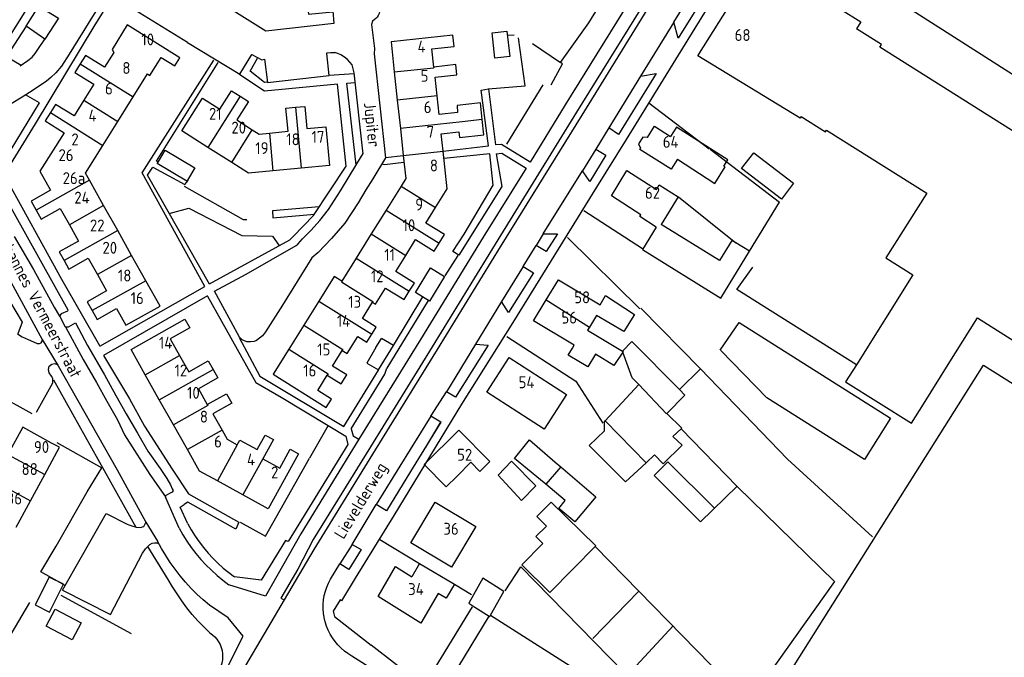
# Model space of a CAD drawing. Header units: metres. Extents: x 226218 to 240385, y 439369 to 449677.
# Tile 275 of 353: x 236663 to 236870, y 445272 to 445406. Entities that reach past the tile are written whole.
import ezdxf

# ---------------------------------------------------------------- set-up
doc = ezdxf.new("R2010")
doc.units = ezdxf.units.M
doc.header["$MEASUREMENT"] = 0
for name, color, linetype in [('BIJGEBOUW', 4, 'Continuous'), ('DAKRAND', 4, 'Continuous'), ('DAKRAND-BYG', 4, 'Continuous'), ('HEG', 253, 'Continuous'), ('HEK', 253, 'Continuous'), ('HOOFDGEBOUW', 4, 'Continuous'), ('HUISNUMMER', 253, 'Continuous'), ('KANTVERH', 253, 'Continuous'), ('OVLIJNOBJ', 253, 'Continuous'), ('RASTER', 253, 'Continuous'), ('STRAATNAAM', 253, 'Continuous'), ('TUSSENMUUR', 253, 'Continuous')]:
    doc.layers.add(name, color=color, linetype=linetype)
doc.styles.get("Standard").update_dxf_attribs({"font": 'iso.shx'})

msp = doc.modelspace()

# ---------------------------------------------------------------- linework, layer by layer
at = {"layer": 'BIJGEBOUW'}
msp.add_lwpolyline([(236772.87, 445309.72), (236767.43, 445314.21), (236770.55, 445318.08), (236775.98, 445313.44)], dxfattribs=at)
at = {"layer": 'DAKRAND'}
for p, q in [((236816.79, 445357.73), (236813.92, 445359.5)), ((236782.8, 445341.18), (236790.11, 445336.73)), ((236786.5, 445322.1), (236793.53, 445329.74)), ((236747.47, 445292.13), (236754.8, 445287.74))]:
    msp.add_line(p, q, dxfattribs=at)
for points in [[(236760.66, 445385.39), (236760.31, 445388.89), (236755.34, 445388.35), (236755.43, 445386.89)], [(236755.69, 445382.82), (236755.85, 445381.65), (236760.98, 445382.21), (236760.66, 445385.39)], [(236801.7, 445377.09), (236809.51, 445371.99), (236811.7, 445375.44), (236811.43, 445375.6), (236812.28, 445376.94), (236801.47, 445383.8), (236800.24, 445381.85)], [(236795.37, 445381.67), (236794.43, 445381.72), (236793.51, 445380.31), (236793.92, 445379.39)], [(236854.07, 445369.97), (236845.51, 445356.35), (236851.18, 445352.78), (236839.29, 445333.88)], [(236797.23, 445362.81), (236794.31, 445358.11), (236810.78, 445347.9), (236816.79, 445357.73)], [(236813.92, 445359.5), (236813.11, 445360.01), (236810.51, 445355.79), (236798.23, 445363.36)], [(236839.29, 445333.88), (236837.02, 445330.29), (236850.89, 445321.57), (236853.41, 445325.57), (236858.57, 445333.9), (236864.76, 445343.76), (236922.44, 445307.21), (236931.23, 445321.18), (236937.23, 445317.41), (236942.61, 445325.97), (236935.32, 445330.56)], [(236736.38, 445338.66), (236737.41, 445340.31), (236737.54, 445340.51)], [(236790.11, 445336.73), (236792.06, 445338.75), (236802.08, 445328.67)], [(236790.18, 445336.55), (236788.3, 445333.73), (236784.47, 445336.09), (236782.87, 445333.41), (236778.74, 445335.87), (236779.62, 445337.35), (236780, 445337.99)], [(236793.53, 445329.74), (236792.16, 445331.16), (236790.18, 445336.55)], [(236774.99, 445329.79), (236778.35, 445327.64), (236773.66, 445320.34), (236770.3, 445322.5)], [(236802.08, 445328.67), (236803.22, 445327.52), (236799.43, 445323.63)], [(236795.08, 445313.29), (236790.78, 445309.25), (236783.15, 445316.89), (236786.31, 445320), (236786.31, 445321.89), (236786.5, 445322.1)], [(236799.43, 445323.63), (236802.58, 445320.57), (236802.44, 445320.44)], [(236802.44, 445320.44), (236800.74, 445318.83), (236802.69, 445316.99), (236798.68, 445313.09), (236796.84, 445314.94), (236795.08, 445313.29)], [(236755.35, 445310.49), (236758.22, 445313.39), (236760.13, 445311.45)], [(236754.8, 445287.74), (236753.08, 445284.82), (236751.41, 445285.8)]]:
    msp.add_lwpolyline(points, dxfattribs=at)
at = {"layer": 'DAKRAND-BYG'}
for p, q in [((236692.51, 445376.45), (236693.98, 445378.95)), ((236738.27, 445337.48), (236739.44, 445339.42)), ((236741.99, 445337.96), (236739.44, 445339.42)), ((236738.86, 445332.79), (236741.99, 445337.96)), ((236775.98, 445313.44), (236777.13, 445312.46)), ((236774.03, 445308.76), (236772.87, 445309.72))]:
    msp.add_line(p, q, dxfattribs=at)
for points in [[(236765.82, 445404), (236766.41, 445398.65), (236763.29, 445398.31), (236762.7, 445403.66), (236765.82, 445404)], [(236693.98, 445378.95), (236700.21, 445375.28), (236698.68, 445372.69)], [(236815.15, 445375.11), (236817.7, 445378.43), (236826.07, 445372.01), (236823.52, 445368.68), (236815.15, 445375.11)], [(236698.68, 445372.69), (236698.55, 445372.47), (236692.32, 445376.14), (236692.51, 445376.45)], [(236746.59, 445349.08), (236749.77, 445354.25), (236752.73, 445352.43), (236749.54, 445347.26), (236746.59, 445349.08)], [(236738.27, 445337.48), (236736.35, 445334.2), (236738.86, 445332.79)], [(236766.82, 445313.61), (236771.88, 445308.44), (236768.89, 445305.35), (236763.96, 445310.7), (236766.82, 445313.61)], [(236777.13, 445312.46), (236784.51, 445306.13), (236780.12, 445300.86), (236776.73, 445303.7), (236778.1, 445305.34), (236774.03, 445308.76)], [(236768.97, 445291.82), (236774.88, 445286.04), (236784.54, 445295.81), (236775.12, 445305.03), (236772.11, 445301.97), (236774.13, 445299.98), (236771.94, 445297.76), (236773.41, 445296.32), (236768.97, 445291.82)], [(236669.65, 445281.91), (236672.6, 445287.76), (236669.6, 445289.27), (236666.65, 445283.42), (236669.65, 445281.91)], [(236674.45, 445276.08), (236668.97, 445278.93), (236670.84, 445282.52), (236676.32, 445279.66), (236674.45, 445276.08)]]:
    msp.add_lwpolyline(points, dxfattribs=at)
at = {"layer": 'HEG'}
for p, q in [((236808.55, 445379.17), (236823.12, 445368.08)), ((236801.93, 445369.16), (236813.92, 445359.5)), ((236781.99, 445366.27), (236794.32, 445358.32)), ((236778.59, 445360.62), (236793.76, 445345.61)), ((236752.87, 445352.57), (236755.59, 445356.81)), ((236677.6, 445307.18), (236680.65, 445312.24)), ((236672.08, 445285.45), (236686.82, 445277.43)), ((236659.31, 445273.36), (236665.51, 445283.92)), ((236748.52, 445266.59), (236758.6, 445282.99))]:
    msp.add_line(p, q, dxfattribs=at)
for points in [[(236698, 445371.38), (236710.39, 445364.42), (236711.17, 445364.41)], [(236765.78, 445339.83), (236780.33, 445330.45), (236786.01, 445321.59)]]:
    msp.add_lwpolyline(points, dxfattribs=at)
at = {"layer": 'HEK'}
for p, q in [((236771.2, 445401.41), (236777.11, 445397.43)), ((236765.78, 445380.22), (236773.44, 445392.74)), ((236795.63, 445388.91), (236808.34, 445379.26)), ((236728.26, 445321.08), (236724.3, 445314.25)), ((236671.21, 445317.52), (236680.65, 445312.24)), ((236671.11, 445295.78), (236677.6, 445307.18)), ((236739.14, 445297.13), (236747.47, 445292.13)), ((236784.4, 445295.67), (236816.54, 445262.87)), ((236754.8, 445287.74), (236758.4, 445285.59)), ((236783.86, 445276.32), (236793.48, 445286.26)), ((236791.26, 445268.71), (236800.77, 445278.99))]:
    msp.add_line(p, q, dxfattribs=at)
for points in [[(236777.11, 445397.43), (236783.06, 445405.74), (236792.87, 445421.74)], [(236766.01, 445403.12), (236767.33, 445403.22), (236767.38, 445403.19)], [(236761.86, 445391.88), (236769.65, 445392.5), (236768.3, 445402.6)], [(236775.13, 445392.74), (236777.54, 445397.1), (236777.11, 445397.43)], [(236657.98, 445324.58), (236659.49, 445327.22), (236665.96, 445323.66)], [(236802.44, 445320.44), (236814.2, 445308.26), (236834.7, 445288.31), (236816.58, 445262.93), (236816.54, 445262.87)], [(236814.25, 445308.36), (236806.54, 445300.86), (236796.75, 445310.58), (236799.63, 445313.5), (236809.47, 445303.73)], [(236672.99, 445287.47), (236667.89, 445290.35), (236671.11, 445295.78)], [(236765.45, 445286.37), (236768.73, 445291.42), (236796.61, 445262.89)]]:
    msp.add_lwpolyline(points, dxfattribs=at)
at = {"layer": 'HOOFDGEBOUW'}
for p, q in [((236840.26, 445405.96), (236839.31, 445404.46)), ((236696.05, 445396.67), (236697.11, 445398.37)), ((236742.15, 445395.41), (236742.79, 445389.49)), ((236684.07, 445385.03), (236687.26, 445390.16)), ((236742.79, 445389.49), (236743.43, 445383.55)), ((236680.91, 445379.97), (236684.07, 445385.03)), ((236743.43, 445383.55), (236744.04, 445377.87)), ((236708, 445376.35), (236702.94, 445379.56)), ((236722.57, 445375.19), (236716.64, 445374.63)), ((236728.57, 445375.75), (236722.57, 445375.19)), ((236681.06, 445367.33), (236678.08, 445372.65)), ((236743.59, 445371.43), (236740.45, 445366.4)), ((236684.01, 445362.09), (236681.06, 445367.33)), ((236740.45, 445366.4), (236737.3, 445361.36)), ((236686.95, 445356.84), (236684.01, 445362.09)), ((236737.3, 445361.36), (236734.13, 445356.27)), ((236689.92, 445351.54), (236686.95, 445356.84)), ((236734.13, 445356.27), (236731.11, 445351.42)), ((236744.2, 445347.58), (236745.29, 445349.31)), ((236726.3, 445347.24), (236723.16, 445342.2)), ((236784.67, 445344.26), (236783.18, 445341.81)), ((236723.16, 445342.2), (236720.02, 445337.16)), ((236783.18, 445341.81), (236782.8, 445341.18)), ((236692.75, 445326.54), (236689.8, 445331.78)), ((236695.71, 445321.28), (236692.75, 445326.54)), ((236698.66, 445316.04), (236695.71, 445321.28)), ((236668.69, 445310.83), (236671.79, 445316.53)), ((236671.79, 445316.53), (236670.13, 445317.43)), ((236760.13, 445311.45), (236762.24, 445313.55)), ((236665.7, 445305.3), (236668.69, 445310.83)), ((236710.32, 445306.53), (236704.98, 445309.46)), ((236662.7, 445299.78), (236665.7, 445305.3)), ((236742.43, 445291.45), (236745.82, 445289.32)), ((236747.47, 445292.13), (236745.82, 445289.32)), ((236762.41, 445281.26), (236765.18, 445286.21)), ((236762.41, 445281.26), (236785.44, 445266.63))]:
    msp.add_line(p, q, dxfattribs=at)
for points in [[(236827.67, 445386.03), (236827.48, 445385.72), (236805.99, 445398.79), (236818.85, 445419.33), (236840.26, 445405.96)], [(236697.11, 445398.37), (236686.02, 445405.29), (236682.82, 445400.16), (236683.18, 445399.53), (236681.23, 445396.41), (236677.24, 445398.9), (236676.12, 445397.11)], [(236750.45, 445396.45), (236750.04, 445400.29), (236754.73, 445400.79), (236754.47, 445403.14), (236741.47, 445401.74), (236742.15, 445395.41)], [(236886.13, 445374.23), (236844.21, 445400.61), (236844.56, 445401.16), (236839.31, 445404.46)], [(236676.12, 445397.11), (236675.01, 445395.32), (236678.99, 445392.83), (236676.91, 445389.5)], [(236687.26, 445390.16), (236690.29, 445395.02), (236690.78, 445394.66), (236693.16, 445398.48), (236696.05, 445396.67)], [(236751.17, 445390.39), (236750.75, 445394.3), (236755.31, 445394.79), (236755.08, 445396.95), (236750.45, 445396.45)], [(236702.94, 445379.56), (236697.49, 445383.01), (236701.84, 445389.89), (236705.51, 445387.57), (236707.95, 445391.43), (236709.73, 445390.3)], [(236709.73, 445390.3), (236711.51, 445389.18), (236709.06, 445385.32), (236712.28, 445383.28)], [(236755.43, 445386.89), (236751.6, 445386.48), (236751.17, 445390.39)], [(236676.91, 445389.5), (236674.84, 445386.17), (236670.95, 445388.59), (236669.87, 445386.86)], [(236669.87, 445386.86), (236668.79, 445385.12), (236672.74, 445382.65), (236667.67, 445374.53), (236669.91, 445370.54), (236665.85, 445368.26), (236666.9, 445366.38)], [(236715.89, 445382.57), (236719.83, 445382.94), (236719.38, 445387.81), (236721.37, 445388)], [(236721.37, 445388), (236723.36, 445388.18), (236723.79, 445383.52), (236727.8, 445383.89), (236728.57, 445375.75)], [(236827.67, 445386.03), (236832.77, 445382.82), (236833.02, 445383.21), (236854.07, 445369.97)], [(236712.28, 445383.28), (236713.72, 445382.36), (236715.89, 445382.57)], [(236752.42, 445378.77), (236752.03, 445382.42), (236755.69, 445382.82)], [(236795.37, 445381.67), (236796.85, 445384), (236800.24, 445381.85)], [(236678.08, 445372.65), (236677.26, 445374.11), (236680.91, 445379.97)], [(236744.04, 445377.87), (236744.56, 445372.99), (236743.59, 445371.43)], [(236750.84, 445366.9), (236753.28, 445370.82), (236752.42, 445378.77)], [(236801.7, 445377.09), (236800.34, 445374.96), (236793.76, 445379.13), (236793.92, 445379.39)], [(236716.64, 445374.63), (236711.48, 445374.15), (236708, 445376.35)], [(236797.23, 445362.81), (236793.76, 445365.04), (236793.99, 445365.42), (236787.78, 445369.41), (236791.06, 445374.73), (236797.27, 445370.74), (236797.85, 445371.68), (236801.8, 445369.15), (236798.23, 445363.36)], [(236666.9, 445366.38), (236667.95, 445364.51), (236671.94, 445366.75), (236673.87, 445363.3)], [(236751.59, 445359.42), (236752.73, 445361.24), (236748.82, 445363.67), (236750.84, 445366.9)], [(236673.87, 445363.3), (236675.8, 445359.85), (236671.74, 445357.58), (236672.75, 445355.77)], [(236744.55, 445356.82), (236746.64, 445360.17), (236750.54, 445357.73), (236751.59, 445359.42)], [(236672.75, 445355.77), (236673.76, 445353.98), (236677.82, 445356.26), (236679.75, 445352.82)], [(236745.29, 445349.31), (236746.37, 445351.05), (236742.47, 445353.49), (236744.55, 445356.82)], [(236679.75, 445352.82), (236681.68, 445349.39), (236677.62, 445347.11), (236678.65, 445345.26)], [(236678.65, 445345.26), (236679.69, 445343.42), (236683.75, 445345.7), (236685.73, 445342.17), (236692.92, 445346.2), (236689.92, 445351.54)], [(236731.11, 445351.42), (236729.53, 445352.41), (236726.3, 445347.24)], [(236774.09, 445347.53), (236776.65, 445351.72), (236785.41, 445346.5)], [(236737.58, 445347.03), (236738.18, 445346.62), (236740.3, 445350.01), (236744.2, 445347.58)], [(236737.54, 445340.51), (236738.34, 445341.8), (236735.44, 445343.61), (236737.58, 445347.03)], [(236780, 445337.99), (236771.41, 445343.12), (236774.09, 445347.53)], [(236785.41, 445346.5), (236786.58, 445348.42), (236792.62, 445344.47)], [(236689.8, 445331.78), (236686.82, 445337.06), (236698.13, 445343.43), (236699.15, 445341.61), (236695.06, 445339.31), (236697.01, 445335.85)], [(236792.62, 445344.47), (236790.4, 445340.84), (236784.67, 445344.26)], [(236731.23, 445336.86), (236732.27, 445336.22), (236734.52, 445339.82), (236736.38, 445338.66)], [(236720.02, 445337.16), (236716.71, 445331.87), (236727.86, 445324.92), (236728.95, 445326.67), (236726.08, 445328.46), (236728.08, 445331.67)], [(236728.08, 445331.67), (236730.99, 445329.85), (236732.17, 445331.75), (236729.2, 445333.6), (236731.23, 445336.86)], [(236697.01, 445335.85), (236698.95, 445332.4), (236703.04, 445334.7), (236704.06, 445332.9)], [(236770.3, 445322.5), (236761.6, 445328.1), (236766.28, 445335.39), (236774.99, 445329.79)], [(236704.06, 445332.9), (236705.07, 445331.11), (236700.97, 445328.8), (236702.82, 445325.52)], [(236838.28, 445249.56), (236820.15, 445260.99), (236866.02, 445333.8), (236891.49, 445317.76)], [(236702.82, 445325.52), (236706.87, 445327.8), (236707.98, 445325.84), (236704, 445323.6), (236705.95, 445320.13)], [(236670.13, 445317.43), (236664.04, 445320.73), (236660.95, 445315.03)], [(236705.95, 445320.13), (236707.02, 445318.23), (236709.15, 445317.06)], [(236762.24, 445313.55), (236755.69, 445320.14), (236748.44, 445312.93), (236753.09, 445308.25), (236755.35, 445310.49)], [(236709.15, 445317.06), (236709.69, 445318.04), (236713.34, 445316.04), (236715.02, 445319.11), (236716.74, 445318.17), (236714.52, 445314.12)], [(236704.98, 445309.46), (236701.2, 445311.53), (236698.66, 445316.04)], [(236714.52, 445314.12), (236718.08, 445312.17), (236720.26, 445316.15), (236722.01, 445315.19)], [(236722.01, 445315.19), (236715.66, 445303.6), (236710.32, 445306.53)], [(236759.3, 445299.89), (236754.21, 445291.33), (236745.65, 445296.43), (236750.74, 445304.98), (236759.3, 445299.89)], [(236751.41, 445285.8), (236747.73, 445279.54), (236738.74, 445285.17), (236742.43, 445291.45)], [(236765.18, 445286.21), (236760.75, 445289.02), (236757.83, 445283.77), (236759.1, 445282.96), (236762.13, 445281.04)], [(236777.66, 445253.89), (236754.52, 445268.59), (236762.13, 445281.04)]]:
    msp.add_lwpolyline(points, dxfattribs=at)
at = {"layer": 'KANTVERH'}
for p, q in [((236737.6, 445406.1), (236737.38, 445405.36)), ((236800.9, 445405.87), (236793.93, 445394.5)), ((236728.5, 445394.72), (236733.7, 445395.09)), ((236793.93, 445394.5), (236787.22, 445383.67)), ((236663.91, 445390.1), (236658.45, 445386.79)), ((236787.22, 445383.67), (236784.5, 445379.17)), ((236740.33, 445377.41), (236744.04, 445377.87)), ((236784.5, 445379.17), (236781.7, 445374.64)), ((236773.48, 445361.38), (236781.7, 445374.64)), ((236773.48, 445361.38), (236771.97, 445358.97)), ((236769.26, 445354.5), (236771.97, 445358.97)), ((236769.26, 445354.5), (236764.72, 445347.14)), ((236749.29, 445347.41), (236740.6, 445333.18)), ((236741.99, 445337.96), (236748.13, 445348.13)), ((236764.72, 445347.14), (236759.25, 445338.19)), ((236759.25, 445338.19), (236753.12, 445328.21)), ((236740.16, 445331.93), (236740.6, 445333.18)), ((236670.52, 445330.7), (236687.83, 445299.76)), ((236733.09, 445320.38), (236740.16, 445331.93)), ((236749.87, 445323.05), (236753.12, 445328.21)), ((236751.97, 445321.78), (236749.87, 445323.05)), ((236728.26, 445321.08), (236731.96, 445318.85)), ((236748.72, 445316.4), (236752.02, 445321.95)), ((236696.96, 445299.53), (236694.1, 445305.94)), ((236733.27, 445296.14), (236738.38, 445304.51)), ((236694.6, 445288.76), (236690.35, 445295.72)), ((236733.27, 445296.14), (236730.71, 445292.02)), ((236728.73, 445288.84), (236730.71, 445292.02)), ((236672.42, 445286.48), (236672.99, 445287.47)), ((236672.42, 445286.48), (236682.49, 445281.38)), ((236752.2, 445260.64), (236733.2, 445272.67))]:
    msp.add_line(p, q, dxfattribs=at)
for points in [[(236632.53, 445454.68), (236636.85, 445417.45), (236661.15, 445402.56), (236676.39, 445426.95)], [(236814.36, 445441.75), (236796.66, 445413.11), (236780.46, 445386.95), (236763.33, 445359.24), (236750.09, 445337.67), (236737.15, 445316.65), (236725.07, 445297.16), (236721.91, 445290.95), (236718.34, 445284.85), (236719.02, 445284.45)], [(236815.43, 445441.13), (236796.13, 445409.91), (236781.55, 445386.33), (236764.43, 445358.64), (236751.19, 445337.1), (236738.17, 445316.03), (236725.24, 445295.09), (236719.02, 445284.45)], [(236825.86, 445438.03), (236819.13, 445427.05), (236803.28, 445401.29), (236790.9, 445381.25), (236784.64, 445371.23), (236767.08, 445342.79), (236756.31, 445325.6), (236742.08, 445302.22), (236733.96, 445289.01), (236731.04, 445284.3), (236730.78, 445284.46), (236729.29, 445282.09), (236729.61, 445280.98), (236737.26, 445274.92)], [(236769.56, 445436.11), (236788.37, 445424.73), (236797.14, 445419.29), (236778.05, 445388.51), (236770.7, 445376.47), (236764.67, 445380.15), (236763.43, 445380.1)], [(236819.02, 445426.84), (236843.73, 445411.55), (236844.4, 445412.67), (236875.39, 445392.83)], [(236800.9, 445405.87), (236811.89, 445423.66), (236814.9, 445423.62), (236801.81, 445402.48), (236800.9, 445405.87)], [(236680.24, 445337.88), (236672.28, 445351.81), (236660.13, 445373.76), (236666.72, 445384.52), (236679.3, 445405.35), (236682.9, 445411.2), (236684.8, 445414.03)], [(236698.67, 445401.61), (236687.76, 445408.3), (236690.46, 445412.47), (236687.58, 445414.12), (236686.44, 445414.17), (236685.39, 445414.17), (236684.55, 445414.08), (236683.7, 445413.78), (236683.01, 445413.54), (236682.61, 445413.39), (236678.72, 445407.09), (236673.82, 445399.16), (236672.17, 445396.63), (236671.03, 445395.24), (236669.98, 445394.25), (236669.08, 445393.51), (236667.29, 445392.27), (236665.45, 445391.13), (236663.91, 445390.1)], [(236729.23, 445408.26), (236729.45, 445405.58), (236715.15, 445403.99), (236702.62, 445411.91), (236704.19, 445414.98), (236715.44, 445408.58), (236717.98, 445412.82), (236719.34, 445412.16), (236723.46, 445412.7), (236724.13, 445407.54), (236729.24, 445408.06)], [(236668.72, 445402.29), (236664.77, 445405.03), (236667.46, 445409.22), (236671.6, 445406.69), (236668.72, 445402.29)], [(236739.12, 445408.54), (236739.06, 445408.11), (236738.95, 445407.7), (236738.77, 445407.31), (236738.55, 445406.95), (236738.27, 445406.62), (236737.95, 445406.34), (236737.6, 445406.1)], [(236664.77, 445405.03), (236660.64, 445398.66), (236663.7, 445396.85)], [(236737.38, 445405.36), (236737.99, 445400.31), (236737.9, 445399.24), (236740.33, 445377.37), (236737.67, 445372.98), (236736.19, 445370.61), (236734.53, 445367.88), (236731.76, 445363.64), (236728.94, 445360.42), (236726.17, 445357.46), (236724.79, 445356.32), (236718.66, 445346.43), (236715.11, 445340.77), (236714.87, 445340.52), (236714.45, 445339.96), (236713.83, 445339.44), (236713.22, 445338.97), (236712.68, 445338.8), (236711.95, 445338.72), (236711.16, 445338.69), (236710.16, 445339.09), (236709.6, 445339.71), (236704.38, 445349.32), (236711.01, 445352.94), (236721.53, 445358.93), (236721.91, 445359.2)], [(236663.48, 445396.69), (236665.09, 445397.82), (236666.02, 445398.49), (236666.65, 445399.3), (236667.23, 445400.11), (236668.72, 445402.29)], [(236698.67, 445401.61), (236709.68, 445394.92), (236712.23, 445399.09), (236712.26, 445399.07)], [(236712.23, 445399.09), (236714.3, 445397.97), (236714.89, 445398.09), (236715.49, 445393.2), (236728.45, 445394.67), (236727.98, 445399.29), (236727.96, 445399.42), (236728.84, 445399.51), (236729.68, 445399.49)], [(236721.91, 445359.2), (236722.85, 445360.37), (236724.69, 445362.16), (236726.52, 445364.21), (236728.3, 445366.49), (236730.84, 445370.43), (236734.29, 445376.13), (236735.58, 445378.3), (236735.51, 445378.79), (236733.69, 445395.23), (236733.57, 445395.77), (236733.45, 445396.35), (236733.28, 445396.94), (236732.81, 445397.46), (236732.35, 445398.03), (236731.69, 445398.49), (236730.93, 445399), (236730.28, 445399.32), (236729.68, 445399.49)], [(236680.29, 445337.78), (236702.33, 445350.33), (236689.19, 445374.22), (236704.22, 445397.92)], [(236692.51, 445376.45), (236692.18, 445376.64), (236705.12, 445397.42)], [(236715.34, 445393.24), (236714.85, 445393.22), (236711.85, 445395.6), (236713.41, 445398.28)], [(236703.33, 445350.9), (236720.2, 445360.11), (236720.91, 445360.83), (236725.15, 445365.28), (236732.05, 445375.6), (236730.2, 445392.88), (236714.87, 445391.35), (236709.46, 445394.97)], [(236793.93, 445394.5), (236797.2, 445395.09), (236789.31, 445382.28), (236787.22, 445383.67)], [(236734.13, 445375.86), (236732.21, 445393.06), (236733.88, 445393.18)], [(236659.14, 445375.21), (236667.58, 445388.89), (236664.61, 445390.57)], [(236752.42, 445378.77), (236761.96, 445379.89), (236760.39, 445391.62), (236761.96, 445391.84), (236763.43, 445380.1)], [(236763.6, 445378.24), (236764.79, 445378.34), (236769.88, 445375.18), (236760.84, 445360.67), (236747.64, 445339.22), (236734.7, 445318.23)], [(236763.6, 445378.24), (236764.73, 445371.35), (236755.69, 445356.91), (236754.48, 445357.65), (236756.83, 445361.29), (236762.94, 445371.62), (236762.23, 445378.23), (236752.59, 445377.26)], [(236784.5, 445379.17), (236786.63, 445377.9), (236783.27, 445372.42), (236781.7, 445374.64)], [(236739.55, 445376.08), (236740.1, 445375.93), (236744.19, 445376.46)], [(236703.28, 445350.82), (236690.29, 445373.72), (236691.38, 445375.4), (236698.13, 445371.76), (236698.83, 445372.6), (236698.68, 445372.69)], [(236656.99, 445370.64), (236657.88, 445370.64), (236659.08, 445371.23), (236673.5, 445345.4), (236673.45, 445345.15), (236672.11, 445344.56), (236671.86, 445344.26), (236671.86, 445344.06), (236672.9, 445341.92), (236673.34, 445341.82), (236673.64, 445341.82), (236675.13, 445342.66), (236677.7, 445337.93), (236681.26, 445331.76), (236683.63, 445327.43), (236685.81, 445323.6), (236688.18, 445319.47), (236690.35, 445315.69)], [(236726.36, 445367.08), (236716.56, 445366.2), (236716.62, 445364.73), (236725.39, 445365.54)], [(236773.48, 445361.38), (236776.43, 445361.36), (236774.11, 445357.67), (236771.97, 445358.97)], [(236662.23, 445360.85), (236666.28, 445353.87), (236670.67, 445345.96), (236671.76, 445344.11)], [(236657.51, 445358.38), (236661.1, 445352.1), (236668.17, 445339.16), (236671.48, 445333.63), (236683.93, 445311.78), (236689.91, 445300.78), (236692.35, 445296.81)], [(236769.26, 445354.5), (236771.41, 445353.23), (236766.17, 445344.84), (236764.72, 445347.14)], [(236839.29, 445333.88), (236814.15, 445349.66), (236817.53, 445354.38)], [(236661.29, 445347.28), (236663.96, 445342.8), (236663, 445340.41)], [(236702.88, 445348.39), (236681.02, 445335.84), (236686.46, 445326.73), (236689.62, 445320.96), (236695.46, 445311.95), (236698.87, 445306.72), (236709.48, 445300.82), (236708.83, 445299.33), (236698.76, 445305.03), (236698.02, 445304.53)], [(236702.9, 445348.28), (236713.04, 445330.16), (236718.38, 445327.04), (236728.26, 445321.08)], [(236793.96, 445345.77), (236806.49, 445333.01), (236802.08, 445328.67)], [(236810.65, 445336.97), (236814.64, 445342.74), (236846.45, 445322.63), (236841.01, 445313.99), (236820.46, 445326.96), (236810.8, 445336.88)], [(236673.05, 445341.87), (236676.75, 445334.96), (236679.57, 445330.13), (236681.74, 445326.2), (236683.96, 445322.27), (236685.44, 445319.18), (236687.52, 445315.84), (236690.78, 445310.82), (236694.05, 445306.14)], [(236662.94, 445340.35), (236662.95, 445340.37), (236663.95, 445339.77), (236665.19, 445339.17), (236666.33, 445338.67), (236667.07, 445338.36), (236667.57, 445338.36), (236667.92, 445338.51), (236668.12, 445338.86), (236668.22, 445339.21)], [(236709.55, 445339.61), (236713.92, 445331.48), (236731.52, 445320.9), (236738.84, 445332.76), (236738.86, 445332.79)], [(236759.25, 445338.19), (236761.92, 445338), (236755.02, 445327.07), (236753.12, 445328.21)], [(236666.93, 445323.91), (236670.38, 445330.11), (236670.38, 445330.55), (236670.38, 445331), (236670.08, 445331.5), (236669.64, 445332.2), (236669.49, 445332.89), (236669.59, 445333.59), (236670.14, 445334.03), (236670.79, 445334.13), (236671.3, 445333.95)], [(236806.49, 445333.01), (236824.83, 445314.06), (236842.66, 445297.74)], [(236749.87, 445323.05), (236743.35, 445312.54), (236738.38, 445304.51)], [(236733.09, 445320.38), (236733.48, 445318.93), (236734.7, 445318.23)], [(236751.97, 445321.78), (236745.55, 445311.44), (236740.5, 445303.17), (236738.38, 445304.51)], [(236734.7, 445318.23), (236722.48, 445298.35), (236715.09, 445285.24), (236707.41, 445287.66)], [(236731.96, 445318.85), (236732.37, 445317.11), (236719.85, 445296.72), (236719.3, 445296.98), (236714.16, 445288.62), (236708.57, 445289.32)], [(236690.35, 445315.69), (236692.92, 445312.05), (236694.36, 445309.96), (236695.1, 445308.67), (236695.49, 445307.77), (236695.64, 445307.42), (236695.44, 445307.13), (236694.89, 445306.83), (236694.4, 445306.53), (236694, 445306.34), (236694, 445306.09), (236694.1, 445305.94)], [(236698.76, 445300.48), (236697.18, 445303.98), (236698.02, 445304.53)], [(236672.99, 445287.47), (236681.57, 445302.65), (236686.03, 445300.35), (236686.33, 445300.25), (236687.02, 445300), (236687.87, 445299.75), (236688.76, 445299.69), (236689.51, 445299.89), (236689.96, 445300.73)], [(236696.96, 445299.53), (236697.74, 445298.14), (236698.58, 445296.78), (236699.48, 445295.47), (236700.45, 445294.2), (236701.48, 445292.97), (236702.56, 445291.8), (236703.7, 445290.68), (236704.89, 445289.62), (236706.13, 445288.61), (236707.41, 445287.66)], [(236698.76, 445300.48), (236699.48, 445299.16), (236700.27, 445297.89), (236701.13, 445296.66), (236702.03, 445295.46), (236703, 445294.31), (236704.02, 445293.21), (236705.08, 445292.16), (236706.2, 445291.16), (236707.36, 445290.21), (236708.57, 445289.32)], [(236682.49, 445281.38), (236689.24, 445294.28), (236689.84, 445295.22), (236690.34, 445295.71), (236690.79, 445296.11), (236691.29, 445296.36), (236691.78, 445296.46), (236692.23, 445296.45), (236692.58, 445296.35)], [(236703.29, 445283.33), (236701.95, 445284.46), (236700.67, 445285.65), (236699.44, 445286.88), (236698.26, 445288.17), (236697.14, 445289.51), (236696.07, 445290.89), (236695.06, 445292.32), (236694.11, 445293.78), (236693.22, 445295.29), (236692.4, 445296.83)], [(236733.27, 445296.14), (236735.19, 445295.07), (236732.58, 445290.85), (236730.71, 445292.02)], [(236703.37, 445277.51), (236702.1, 445278.77), (236700.88, 445280.08), (236699.7, 445281.43), (236698.58, 445282.82), (236697.5, 445284.25), (236696.48, 445285.72), (236695.51, 445287.22), (236694.6, 445288.76)], [(236733.2, 445272.67), (236732.41, 445273.17), (236731.67, 445273.72), (236730.97, 445274.33), (236730.32, 445275), (236729.72, 445275.71), (236729.18, 445276.47), (236728.7, 445277.26), (236728.28, 445278.09), (236727.93, 445278.95), (236727.65, 445279.84), (236727.43, 445280.74), (236727.29, 445281.66), (236727.22, 445282.59), (236727.23, 445283.52), (236727.3, 445284.45), (236727.45, 445285.36), (236727.67, 445286.27), (236727.96, 445287.15), (236728.31, 445288.01), (236728.73, 445288.84)], [(236595.68, 445095.45), (236603.7, 445107.53), (236609.55, 445111.61), (236618.64, 445126.38), (236630.57, 445145.78), (236641.49, 445163.35), (236654.86, 445185.1), (236667.33, 445205.27), (236690.26, 445242.53), (236701.86, 445261.3), (236706.24, 445268.68), (236710.39, 445276.85), (236707.25, 445280.66), (236703.29, 445283.33)], [(236719.02, 445284.45), (236715.53, 445278.5), (236704.46, 445259.72), (236693.03, 445241.15), (236679.65, 445219.45), (236670.15, 445204.01), (236657.59, 445183.64), (236644.14, 445161.84), (236633.3, 445144.27), (236621.36, 445124.87), (236612.27, 445110.1), (236609.15, 445106.61)], [(236703.37, 445277.51), (236703.91, 445277.13), (236704.4, 445276.69), (236704.83, 445276.19), (236705.21, 445275.65), (236705.52, 445275.06), (236705.77, 445274.45), (236705.94, 445273.81), (236706.04, 445273.16), (236706.06, 445272.5), (236706.01, 445271.84), (236705.88, 445271.19), (236705.67, 445270.56), (236705.4, 445269.96), (236705.06, 445269.39)], [(236807.69, 445228.91), (236776.1, 445248.54), (236753.42, 445262.61), (236753.58, 445262.87), (236748.61, 445266.21), (236737.26, 445274.92)]]:
    msp.add_lwpolyline(points, dxfattribs=at)
at = {"layer": 'OVLIJNOBJ'}
msp.add_lwpolyline([(236694.85, 445365.69), (236698.98, 445366.8), (236710.09, 445361.02), (236716.53, 445360.89), (236717.89, 445358.98)], dxfattribs=at)
at = {"layer": 'RASTER'}
msp.add_line((236816.79, 445357.73), (236823.12, 445368.08), dxfattribs=at)
msp.add_lwpolyline([(236709.75, 445300.81), (236715.09, 445297.84), (236724.3, 445314.25)], dxfattribs=at)
at = {"layer": 'TUSSENMUUR'}
for p, q in [((236676.12, 445397.11), (236687.26, 445390.16)), ((236742.15, 445395.41), (236750.46, 445396.3)), ((236750.45, 445396.45), (236750.46, 445396.3)), ((236709.73, 445390.3), (236702.94, 445379.56)), ((236751.17, 445390.39), (236742.79, 445389.49)), ((236676.91, 445389.5), (236684.07, 445385.03)), ((236669.87, 445386.86), (236680.91, 445379.97)), ((236721.37, 445388), (236722.57, 445375.19)), ((236756.43, 445384.95), (236743.43, 445383.55)), ((236760.66, 445385.39), (236756.43, 445384.95)), ((236708, 445376.35), (236712.28, 445383.28)), ((236715.89, 445382.57), (236716.64, 445374.63)), ((236744.04, 445377.87), (236752.42, 445378.77)), ((236678.08, 445372.65), (236666.9, 445366.38)), ((236743.59, 445371.43), (236750.84, 445366.9)), ((236681.06, 445367.33), (236673.87, 445363.3)), ((236740.45, 445366.4), (236751.59, 445359.42)), ((236684.01, 445362.09), (236672.75, 445355.77)), ((236737.3, 445361.36), (236744.55, 445356.82)), ((236686.95, 445356.84), (236679.75, 445352.82)), ((236734.13, 445356.27), (236745.29, 445349.31)), ((236689.92, 445351.54), (236678.65, 445345.26)), ((236726.3, 445347.24), (236737.41, 445340.31)), ((236774.09, 445347.53), (236783.18, 445341.81)), ((236723.16, 445342.2), (236731.37, 445337.08)), ((236720.02, 445337.16), (236728.29, 445332)), ((236731.37, 445337.08), (236731.23, 445336.86)), ((236790.11, 445336.73), (236790.24, 445336.65)), ((236790.24, 445336.65), (236790.18, 445336.55)), ((236689.8, 445331.78), (236697.01, 445335.85)), ((236692.75, 445326.54), (236704.06, 445332.9)), ((236728.29, 445332), (236728.08, 445331.67)), ((236793.53, 445329.74), (236799.39, 445323.59)), ((236786.5, 445322.1), (236795.08, 445313.29)), ((236799.39, 445323.59), (236799.43, 445323.63)), ((236705.95, 445320.13), (236698.66, 445316.04)), ((236709.15, 445317.06), (236704.98, 445309.46)), ((236660.95, 445315.03), (236668.69, 445310.83)), ((236714.49, 445314.13), (236710.32, 445306.53)), ((236714.52, 445314.12), (236714.49, 445314.13)), ((236777.13, 445312.46), (236774.03, 445308.76)), ((236657.95, 445309.51), (236665.7, 445305.3)), ((236762.13, 445281.04), (236762.25, 445280.97)), ((236762.25, 445280.97), (236762.41, 445281.26))]:
    msp.add_line(p, q, dxfattribs=at)
for points in [[(236731.11, 445351.42), (236731.03, 445351.3), (236737.66, 445347.16), (236737.58, 445347.03)], [(236702.82, 445325.52), (236702.93, 445325.33), (236695.71, 445321.28)]]:
    msp.add_lwpolyline(points, dxfattribs=at)

# ---------------------------------------------------------------- texts
at = {"layer": 'HUISNUMMER'}
for s, p in [('10', (236689, 445401)), ('68', (236813.71, 445401.92)), ('4', (236747.05, 445399.49)), ('8', (236685, 445395)), ('5', (236747.7, 445393.35)), ('6', (236681.35, 445390.67)), ('6', (236748.36, 445386.77)), ('4', (236677.88, 445385.01)), ('21', (236703.2, 445385.37)), ('20', (236707.92, 445382.46)), ('7', (236748.96, 445381.58)), ('2', (236674.28, 445379.99)), ('18', (236719.46, 445380.01)), ('17', (236724.77, 445380.53)), ('64', (236798.59, 445379.48)), ('19', (236712.94, 445378.16)), ('26', (236671.57, 445376.68)), ('8', (236749.64, 445374.51)), ('26a', (236672.45, 445371.85)), ('24', (236674.9, 445367.75)), ('62', (236794.85, 445368.75)), ('9', (236746.56, 445366.31)), ('22', (236678.18, 445361.9)), ('10', (236743.89, 445361.95)), ('20', (236680.81, 445357.22)), ('11', (236740.05, 445355.75)), ('18', (236684.07, 445351.38)), ('12', (236737.25, 445351.22)), ('16', (236686.75, 445346.64)), ('58', (236779.98, 445346.8)), ('13', (236732.49, 445345.86)), ('56', (236777.29, 445342.54)), ('14', (236730.07, 445341.85)), ('14', (236692.68, 445337.26)), ('15', (236725.95, 445335.85)), ('12', (236695.96, 445331.43)), ('16', (236723.01, 445331.42)), ('54', (236768.29, 445328.95)), ('10', (236698.6, 445326.73)), ('8', (236701.29, 445321.72)), ('90', (236666.4, 445315.35)), ('6', (236704.28, 445316.49)), ('52', (236755.37, 445313.72)), ('4', (236711.19, 445312.71)), ('88', (236663.82, 445310.71)), ('2', (236716.25, 445309.99)), ('86', (236660.58, 445304.53)), ('36', (236752.48, 445298.16)), ('34', (236745.08, 445285.49))]:
    msp.add_text(s, height=2.5, dxfattribs=at).set_placement(p)
at = {"layer": 'STRAATNAAM'}
for s, rotation, p in [('Jupiter', 276.024, (236735.75, 445388.92)), ('Johannes Vermeerstraat', 297.9479, (236658.43, 445360.95)), ('Lievelderweg', 58.7608, (236731.49, 445297.05))]:
    msp.add_text(s, height=2.5, rotation=rotation, dxfattribs=at).set_placement(p)

doc.saveas('drawing.dxf')
